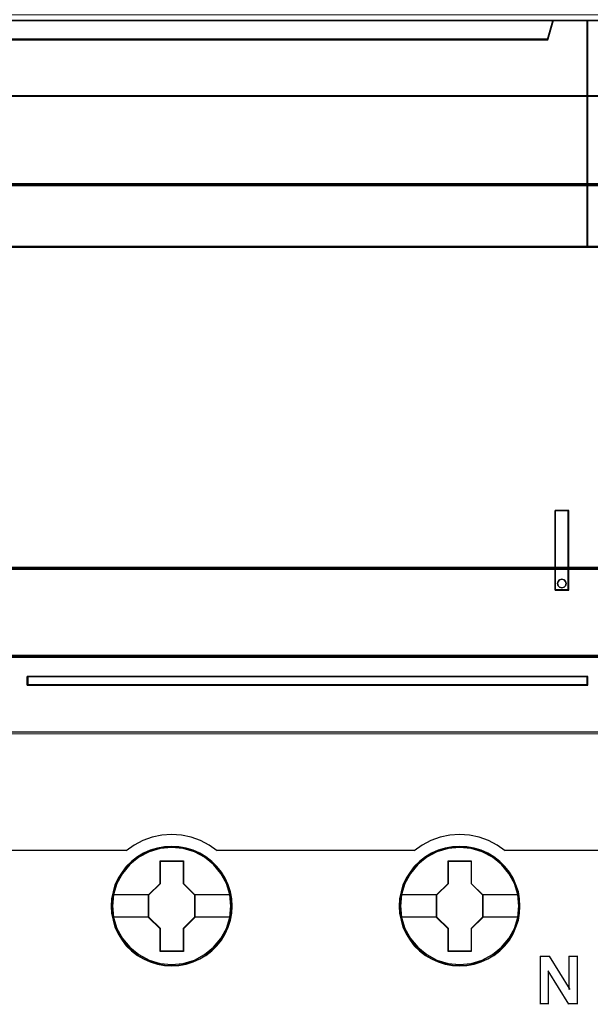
# Model space of a CAD drawing. Header units: millimetres. Extents: x -1290 to 1795, y -4192 to -1311.
# Tile 270 of 656: x 1420 to 1427, y -3753 to -3740. Entities that reach past the tile are written whole.
import ezdxf

# ---------------------------------------------------------------- set-up
doc = ezdxf.new("R2010")
doc.units = ezdxf.units.MM
doc.layers.add('30', color=7, linetype='Continuous')
doc.layers.add('45', color=7, linetype='Continuous')
doc.layers.add('Aparatura', color=7, linetype='Continuous', lineweight=13)

# ---------------------------------------------------------------- blocks, each defined once
blk = doc.blocks.new('*U245')
at = {"layer": '45', "color": 139}
for points in [[(207.595016, -552.206567), (279.629142, -552.206567)], [(276.457907, -552.206567), (276.090824, -553.431002)], [(278.588776, -566.377335), (278.588776, -552.206567)], [(211.092148, -553.387913), (276.1338, -553.387913)], [(279.629142, -566.334247), (224.844313, -566.334247)], [(276.590414, -587.81033), (276.590414, -582.830005)], [(276.590414, -582.830005), (277.432018, -582.830005)], [(277.387252, -587.81033), (277.387252, -582.830005)], [(276.590414, -587.767242), (277.432018, -587.767242)], [(243.590591, -593.742196), (243.590591, -593.208975)], [(243.590591, -593.208975), (278.633542, -593.208975)], [(243.590591, -593.697312), (278.633542, -593.697312)], [(278.588776, -593.742196), (278.588776, -593.208975)], [(207.595016, -596.66145), (279.629142, -596.66145)], [(255.462577, -604.108599), (254.957689, -603.753018), (254.413531, -603.460524), (253.824495, -603.248323), (253.224239, -603.122149), (252.607153, -603.076267), (251.995677, -603.122149), (251.389811, -603.248323), (250.811995, -603.460524), (250.267838, -603.753018), (249.762949, -604.108599)], [(273.456783, -604.108599), (272.957641, -603.753018), (272.408024, -603.460524), (271.824756, -603.248323), (271.224664, -603.122149), (270.607746, -603.076267), (269.996437, -603.122149), (269.390737, -603.248323), (268.813078, -603.460524), (268.269069, -603.753018), (267.764318, -604.108599)], [(237.418233, -604.06551), (249.807715, -604.06551)], [(255.417811, -604.06551), (261.634935, -604.06551)], [(261.590169, -604.06551), (267.807294, -604.06551)], [(273.413808, -604.06551), (279.629142, -604.06551)], [(275.650325, -610.684998), (276.251982, -610.684998)], [(275.650325, -610.684998), (275.650325, -613.690429)], [(276.207216, -610.684998), (277.4929, -612.762229)], [(277.448134, -610.684998), (277.994281, -610.684998)], [(277.448134, -610.684998), (277.448134, -612.762229)], [(277.949515, -610.684998), (277.949515, -613.690429)], [(276.151706, -611.602427), (276.151706, -613.690429)], [(277.432018, -613.690429), (276.151706, -611.602427)], [(275.650325, -613.647341), (276.196472, -613.647341)], [(277.387252, -613.647341), (277.994281, -613.647341)]]:
    blk.add_lwpolyline(points, dxfattribs=at)
at = {"layer": '45', "color": 7}
for points in [[(276.132852, -553.392059), (211.09264, -553.392059), (210.769611, -552.206567), (207.595016, -552.206567), (207.595016, -566.377335), (208.341324, -566.377335), (208.341324, -565.748749), (208.341324, -565.076051), (208.341324, -561.933118), (210.697208, -561.696019), (213.053092, -561.530602), (215.414545, -561.447893), (217.781567, -561.447893), (220.14302, -561.530602), (222.498904, -561.696019), (224.854788, -561.933118), (224.854788, -565.076051), (224.854788, -565.748749), (224.854788, -566.377335), (225.601096, -566.377335), (278.633542, -566.377335), (278.633542, -552.206567), (276.455881, -552.206567), (276.132852, -553.392059)], [(211.091088, -553.431002), (276.13486, -553.431002), (276.457907, -552.206567), (210.768041, -552.206567), (211.091088, -553.431002)], [(278.588776, -552.206567), (278.588776, -566.377335), (279.629142, -566.377335), (279.629142, -552.206567), (278.588776, -552.206567)], [(276.590414, -587.81033), (277.432018, -587.81033), (277.432018, -582.830005), (276.590414, -582.830005), (276.590414, -587.81033)], [(276.771914, -587.267075), (276.863055, -587.165677), (277.008883, -587.129889), (277.142557, -587.165677), (277.239775, -587.267075), (277.276232, -587.398295), (277.239775, -587.535481), (277.142557, -587.624949), (277.008883, -587.666702), (276.863055, -587.624949), (276.771914, -587.535481), (276.735457, -587.398295), (276.771914, -587.267075)], [(243.590591, -593.208975), (243.590591, -593.742196), (278.633542, -593.742196), (278.633542, -593.208975), (243.590591, -593.208975)], [(256.38655, -607.555688), (256.364155, -607.107782), (256.291369, -606.659876), (256.140198, -606.228559), (255.961032, -605.813831), (255.725878, -605.426751), (255.445931, -605.07838), (255.115595, -604.757657), (254.751665, -604.481172), (254.382136, -604.237865), (253.951019, -604.055384), (253.519902, -603.928201), (253.066389, -603.845255), (252.612877, -603.823137), (252.159364, -603.845255), (251.717049, -603.928201), (251.269135, -604.055384), (250.854815, -604.237865), (250.468489, -604.481172), (250.110158, -604.757657), (249.774223, -605.07838), (249.511073, -605.426751), (249.27032, -605.813831), (249.068758, -606.228559), (248.951181, -606.659876), (248.861598, -607.107782), (248.833604, -607.555688), (248.861598, -608.003594), (248.951181, -608.440441), (249.068758, -608.871758), (249.27032, -609.280956), (249.511073, -609.673565), (249.774223, -610.032996), (250.110158, -610.353719), (250.468489, -610.630204), (250.854815, -610.856922), (251.269135, -611.039402), (251.717049, -611.177645), (252.159364, -611.26612), (252.612877, -611.288239), (253.066389, -611.26612), (253.519902, -611.177645), (253.951019, -611.039402), (254.382136, -610.856922), (254.751665, -610.630204), (255.115595, -610.353719), (255.445931, -610.032996), (255.725878, -609.673565), (255.961032, -609.280956), (256.140198, -608.871758), (256.291369, -608.440441), (256.364155, -608.003594), (256.38655, -607.555688)], [(256.38655, -607.555688), (256.364155, -607.107782), (256.291369, -606.659876), (256.140198, -606.228559), (255.961032, -605.813831), (255.725878, -605.426751), (255.445931, -605.07838), (255.115595, -604.757657), (254.751665, -604.481172), (254.382136, -604.237865), (253.951019, -604.055384), (253.519902, -603.928201), (253.066389, -603.845255), (252.612877, -603.823137), (252.159364, -603.845255), (251.717049, -603.928201), (251.269135, -604.055384), (250.854815, -604.237865), (250.468489, -604.481172), (250.110158, -604.757657), (249.774223, -605.07838), (249.511073, -605.426751), (249.27032, -605.813831), (249.068758, -606.228559), (248.951181, -606.659876), (248.861598, -607.107782), (248.833604, -607.555688), (248.861598, -608.003594), (248.951181, -608.440441), (249.068758, -608.871758), (249.27032, -609.280956), (249.511073, -609.673565), (249.774223, -610.032996), (250.110158, -610.353719), (250.468489, -610.630204), (250.854815, -610.856922), (251.269135, -611.039402), (251.717049, -611.177645), (252.159364, -611.26612), (252.612877, -611.288239), (253.066389, -611.26612), (253.519902, -611.177645), (253.951019, -611.039402), (254.382136, -610.856922), (254.751665, -610.630204), (255.115595, -610.353719), (255.445931, -610.032996), (255.725878, -609.673565), (255.961032, -609.280956), (256.140198, -608.871758), (256.291369, -608.440441), (256.364155, -608.003594), (256.38655, -607.555688)], [(256.365063, -607.556586), (256.342794, -607.111157), (256.270423, -606.665728), (256.120112, -606.236797), (255.941966, -605.824363), (255.708149, -605.439425), (255.429796, -605.092981), (255.101339, -604.774032), (254.73948, -604.499076), (254.372053, -604.257115), (253.943389, -604.075644), (253.514725, -603.949164), (253.063793, -603.866677), (252.612861, -603.844681), (252.161928, -603.866677), (251.72213, -603.949164), (251.276765, -604.075644), (250.864802, -604.257115), (250.480675, -604.499076), (250.124382, -604.774032), (249.790358, -605.092981), (249.528706, -605.439425), (249.289323, -605.824363), (249.088908, -606.236797), (248.972, -606.665728), (248.882927, -607.111157), (248.855091, -607.556586), (248.882927, -608.002014), (248.972, -608.436444), (249.088908, -608.865376), (249.289323, -609.27231), (249.528706, -609.662748), (249.790358, -610.02019), (250.124382, -610.339139), (250.480675, -610.614095), (250.864802, -610.839559), (251.276765, -611.02103), (251.72213, -611.158508), (252.161928, -611.246494), (252.612861, -611.26849), (253.063793, -611.246494), (253.514725, -611.158508), (253.943389, -611.02103), (254.372053, -610.839559), (254.73948, -610.614095), (255.101339, -610.339139), (255.429796, -610.02019), (255.708149, -609.662748), (255.941966, -609.27231), (256.120112, -608.865376), (256.270423, -608.436444), (256.342794, -608.002014), (256.365063, -607.556586)], [(274.386129, -607.555688), (274.363738, -607.107782), (274.29097, -606.659876), (274.134237, -606.228559), (273.955114, -605.813831), (273.725612, -605.426751), (273.445733, -605.07838), (273.115475, -604.757657), (272.751631, -604.481172), (272.38219, -604.237865), (271.951175, -604.055384), (271.52016, -603.928201), (271.066755, -603.845255), (270.613349, -603.823137), (270.159944, -603.845255), (269.717734, -603.928201), (269.269927, -604.055384), (268.855704, -604.237865), (268.46947, -604.481172), (268.111224, -604.757657), (267.775369, -605.07838), (267.512282, -605.426751), (267.265987, -605.813831), (267.070072, -606.228559), (266.952522, -606.659876), (266.862961, -607.107782), (266.834973, -607.555688), (266.862961, -608.003594), (266.952522, -608.440441), (267.070072, -608.871758), (267.265987, -609.280956), (267.512282, -609.673565), (267.775369, -610.032996), (268.111224, -610.353719), (268.46947, -610.630204), (268.855704, -610.856922), (269.269927, -611.039402), (269.717734, -611.177645), (270.159944, -611.26612), (270.613349, -611.288239), (271.066755, -611.26612), (271.52016, -611.177645), (271.951175, -611.039402), (272.38219, -610.856922), (272.751631, -610.630204), (273.115475, -610.353719), (273.445733, -610.032996), (273.725612, -609.673565), (273.955114, -609.280956), (274.134237, -608.871758), (274.29097, -608.440441), (274.363738, -608.003594), (274.386129, -607.555688)], [(274.386129, -607.555688), (274.363738, -607.107782), (274.29097, -606.659876), (274.134237, -606.228559), (273.955114, -605.813831), (273.725612, -605.426751), (273.445733, -605.07838), (273.115475, -604.757657), (272.751631, -604.481172), (272.38219, -604.237865), (271.951175, -604.055384), (271.52016, -603.928201), (271.066755, -603.845255), (270.613349, -603.823137), (270.159944, -603.845255), (269.717734, -603.928201), (269.269927, -604.055384), (268.855704, -604.237865), (268.46947, -604.481172), (268.111224, -604.757657), (267.775369, -605.07838), (267.512282, -605.426751), (267.265987, -605.813831), (267.070072, -606.228559), (266.952522, -606.659876), (266.862961, -607.107782), (266.834973, -607.555688), (266.862961, -608.003594), (266.952522, -608.440441), (267.070072, -608.871758), (267.265987, -609.280956), (267.512282, -609.673565), (267.775369, -610.032996), (268.111224, -610.353719), (268.46947, -610.630204), (268.855704, -610.856922), (269.269927, -611.039402), (269.717734, -611.177645), (270.159944, -611.26612), (270.613349, -611.288239), (271.066755, -611.26612), (271.52016, -611.177645), (271.951175, -611.039402), (272.38219, -610.856922), (272.751631, -610.630204), (273.115475, -610.353719), (273.445733, -610.032996), (273.725612, -609.673565), (273.955114, -609.280956), (274.134237, -608.871758), (274.29097, -608.440441), (274.363738, -608.003594), (274.386129, -607.555688)], [(274.366432, -607.556586), (274.344158, -607.111157), (274.271769, -606.665728), (274.115854, -606.236797), (273.937665, -605.824363), (273.709361, -605.439425), (273.430942, -605.092981), (273.102406, -604.774032), (272.740461, -604.499076), (272.372947, -604.257115), (271.944181, -604.075644), (271.515414, -603.949164), (271.064375, -603.866677), (270.613335, -603.844681), (270.162295, -603.866677), (269.722392, -603.949164), (269.276921, -604.075644), (268.864859, -604.257115), (268.48064, -604.499076), (268.124263, -604.774032), (267.79016, -605.092981), (267.528445, -605.439425), (267.283436, -605.824363), (267.088542, -606.236797), (266.971606, -606.665728), (266.882512, -607.111157), (266.85467, -607.556586), (266.882512, -608.002014), (266.971606, -608.436444), (267.088542, -608.865376), (267.283436, -609.27231), (267.528445, -609.662748), (267.79016, -610.02019), (268.124263, -610.339139), (268.48064, -610.614095), (268.864859, -610.839559), (269.276921, -611.02103), (269.722392, -611.158508), (270.162295, -611.246494), (270.613335, -611.26849), (271.064375, -611.246494), (271.515414, -611.158508), (271.944181, -611.02103), (272.372947, -610.839559), (272.740461, -610.614095), (273.102406, -610.339139), (273.430942, -610.02019), (273.709361, -609.662748), (273.937665, -609.27231), (274.115854, -608.865376), (274.271769, -608.436444), (274.344158, -608.002014), (274.366432, -607.556586)], [(251.901541, -604.719021), (253.342731, -604.719021), (253.342731, -606.137432), (254.060501, -606.841096), (254.060501, -608.259507), (253.342731, -608.974253), (253.342731, -610.381583), (251.901541, -610.381583), (251.901541, -608.974253), (251.166816, -608.259507), (251.166816, -606.841096), (251.901541, -606.137432), (251.901541, -604.719021)], [(251.901541, -604.719021), (253.342731, -604.719021), (253.342731, -604.719021), (253.342731, -606.137432), (253.342731, -606.137432), (254.060501, -606.841096), (254.060501, -606.841096), (254.060501, -608.259507), (254.060501, -608.259507), (253.342731, -608.974253), (253.342731, -608.974253), (253.342731, -610.381583), (253.342731, -610.381583), (251.901541, -610.381583), (251.901541, -610.381583), (251.901541, -608.974253), (251.901541, -608.974253), (251.166816, -608.259507), (251.166816, -608.259507), (251.166816, -606.841096), (251.166816, -606.841096), (251.901541, -606.137432), (251.901541, -606.137432), (251.901541, -604.719021), (251.901541, -604.719021)], [(251.910781, -604.740565), (253.331459, -604.740565), (253.331459, -606.148183), (254.039013, -606.846493), (254.039013, -608.254111), (253.331459, -608.963418), (253.331459, -610.360039), (251.910781, -610.360039), (251.910781, -608.963418), (251.186513, -608.254111), (251.186513, -606.846493), (251.910781, -606.148183), (251.910781, -604.740565)], [(269.901119, -604.719021), (271.342309, -604.719021), (271.342309, -606.137432), (272.060079, -606.841096), (272.060079, -608.259507), (271.342309, -608.974253), (271.342309, -610.381583), (269.901119, -610.381583), (269.901119, -608.974253), (269.166394, -608.259507), (269.166394, -606.841096), (269.901119, -606.137432), (269.901119, -604.719021)], [(269.901119, -604.719021), (271.342309, -604.719021), (271.342309, -604.719021), (271.342309, -606.137432), (271.342309, -606.137432), (272.060079, -606.841096), (272.060079, -606.841096), (272.060079, -608.259507), (272.060079, -608.259507), (271.342309, -608.974253), (271.342309, -608.974253), (271.342309, -610.381583), (271.342309, -610.381583), (269.901119, -610.381583), (269.901119, -610.381583), (269.901119, -608.974253), (269.901119, -608.974253), (269.166394, -608.259507), (269.166394, -608.259507), (269.166394, -606.841096), (269.166394, -606.841096), (269.901119, -606.137432), (269.901119, -606.137432), (269.901119, -604.719021), (269.901119, -604.719021)], [(269.911695, -604.740565), (271.331482, -604.740565), (271.331482, -606.148183), (272.038591, -606.846493), (272.038591, -608.254111), (271.331482, -608.963418), (271.331482, -610.360039), (269.911695, -610.360039), (269.911695, -608.963418), (269.187882, -608.254111), (269.187882, -606.846493), (269.911695, -606.148183), (269.911695, -604.740565)]]:
    blk.add_lwpolyline(points, close=True, dxfattribs=at)
at = {"layer": '45', "color": 140}
for points in [[(276.132852, -553.392059), (211.09264, -553.392059), (210.769611, -552.206567), (207.595016, -552.206567), (207.595016, -566.377335), (208.341324, -566.377335), (208.341324, -565.748749), (208.341324, -565.076051), (208.341324, -561.933118), (210.697208, -561.696019), (213.053092, -561.530602), (215.414545, -561.447893), (217.781567, -561.447893), (220.14302, -561.530602), (222.498904, -561.696019), (224.854788, -561.933118), (224.854788, -565.076051), (224.854788, -565.748749), (224.854788, -566.377335), (225.601096, -566.377335), (278.633542, -566.377335), (278.633542, -552.206567), (276.455881, -552.206567), (276.132852, -553.392059)], [(276.112877, -553.408354), (211.112012, -553.408354), (210.789178, -552.226316), (207.616504, -552.226316), (207.616504, -566.355791), (208.36236, -566.355791), (208.36236, -565.729036), (208.36236, -565.058298), (208.36236, -561.924524), (210.716819, -561.688116), (213.071277, -561.523181), (215.431302, -561.440713), (217.796893, -561.440713), (220.156917, -561.523181), (222.511376, -561.688116), (224.865834, -561.924524), (224.865834, -565.058298), (224.865834, -565.729036), (224.865834, -566.355791), (225.611691, -566.355791), (278.612054, -566.355791), (278.612054, -552.226316), (276.435711, -552.226316), (276.112877, -553.408354)], [(211.112364, -553.411253), (276.113584, -553.411253), (276.436419, -552.226316), (210.789529, -552.226316), (211.112364, -553.411253)], [(278.588776, -552.206567), (278.588776, -566.377335), (279.629142, -566.377335), (279.629142, -552.206567), (278.588776, -552.206567)]]:
    blk.add_lwpolyline(points, close=True, dxfattribs=at)
at = {"layer": '45', "color": 59}
for points in [[(211.091088, -553.431002), (276.13486, -553.431002), (276.457907, -552.206567), (210.768041, -552.206567), (211.091088, -553.431002)], [(278.610264, -552.226316), (278.610264, -566.355791), (279.609444, -566.355791), (279.609444, -552.226316), (278.610264, -552.226316)], [(276.590414, -587.81033), (277.432018, -587.81033), (277.432018, -582.830005), (276.590414, -582.830005), (276.590414, -587.81033)], [(276.771914, -587.267075), (276.863055, -587.165677), (277.008883, -587.129889), (277.142557, -587.165677), (277.239775, -587.267075), (277.276232, -587.398295), (277.239775, -587.535481), (277.142557, -587.624949), (277.008883, -587.666702), (276.863055, -587.624949), (276.771914, -587.535481), (276.735457, -587.398295), (276.771914, -587.267075)]]:
    blk.add_lwpolyline(points, close=True, dxfattribs=at)
at = {"layer": '45', "color": 139}
for points in [[(277.276232, -587.398295), (277.239775, -587.267075), (277.142557, -587.165677), (277.008883, -587.129889), (276.863055, -587.165677), (276.771914, -587.267075), (276.735457, -587.398295), (276.771914, -587.535481), (276.863055, -587.624949), (277.008883, -587.666702), (277.142557, -587.624949), (277.239775, -587.535481), (277.276232, -587.398295)], [(256.320297, -607.550374), (256.247508, -606.831484), (256.040339, -606.145773), (255.693192, -605.509832), (255.228462, -604.95684), (254.674146, -604.503386), (254.030244, -604.166061), (253.335949, -603.955924), (252.613658, -603.889565), (251.891368, -603.955924), (251.191474, -604.166061), (250.55877, -604.503386), (249.993256, -604.95684), (249.528526, -605.509832), (249.186978, -606.145773), (248.979809, -606.831484), (248.90702, -607.550374), (248.979809, -608.258204), (249.186978, -608.949444), (249.528526, -609.579855), (249.993256, -610.132848), (250.55877, -610.586301), (251.191474, -610.923627), (251.891368, -611.133764), (252.613658, -611.205653), (253.335949, -611.133764), (254.030244, -610.923627), (254.674146, -610.586301), (255.228462, -610.132848), (255.693192, -609.579855), (256.040339, -608.949444), (256.247508, -608.258204), (256.320297, -607.550374)], [(256.314925, -607.544916), (256.242131, -606.82604), (256.03495, -606.145873), (255.693381, -605.509944), (255.234222, -604.951433), (254.668673, -604.497988), (254.030331, -604.16067), (253.330394, -603.950537), (252.608059, -603.884179), (251.885724, -603.950537), (251.196986, -604.16067), (250.553044, -604.497988), (249.993095, -604.951433), (249.533936, -605.509944), (249.192367, -606.145873), (248.979586, -606.82604), (248.912392, -607.544916), (248.979586, -608.258262), (249.192367, -608.943959), (249.533936, -609.574357), (249.993095, -610.127339), (250.553044, -610.580784), (251.196986, -610.923632), (251.885724, -611.133765), (252.608059, -611.205653), (253.330394, -611.133765), (254.030331, -610.923632), (254.668673, -610.580784), (255.234222, -610.127339), (255.693381, -609.574357), (256.03495, -608.943959), (256.242131, -608.258262), (256.314925, -607.544916)], [(274.314503, -607.544916), (274.241712, -606.82604), (274.034537, -606.145873), (273.692978, -605.509944), (273.233833, -604.951433), (272.668302, -604.497988), (272.02438, -604.16067), (271.330064, -603.950537), (270.607751, -603.884179), (269.885438, -603.950537), (269.196722, -604.16067), (268.552799, -604.497988), (267.992867, -604.951433), (267.533723, -605.509944), (267.192164, -606.145873), (266.97379, -606.82604), (266.906598, -607.544916), (266.97379, -608.258262), (267.192164, -608.943959), (267.533723, -609.574357), (267.992867, -610.127339), (268.552799, -610.580784), (269.196722, -610.923632), (269.885438, -611.133765), (270.607751, -611.205653), (271.330064, -611.133765), (272.02438, -610.923632), (272.668302, -610.580784), (273.233833, -610.127339), (273.692978, -609.574357), (274.034537, -608.943959), (274.241712, -608.258262), (274.314503, -607.544916)], [(274.314503, -607.550374), (274.241712, -606.831484), (274.034537, -606.145773), (273.692978, -605.509832), (273.228234, -604.95684), (272.673901, -604.503386), (272.029979, -604.166061), (271.330064, -603.955924), (270.61335, -603.889565), (269.891038, -603.955924), (269.191122, -604.166061), (268.558399, -604.503386), (267.992867, -604.95684), (267.528123, -605.509832), (267.186565, -606.145773), (266.97939, -606.831484), (266.906598, -607.550374), (266.97939, -608.258204), (267.186565, -608.949444), (267.528123, -609.579855), (267.992867, -610.132848), (268.558399, -610.586301), (269.191122, -610.923627), (269.891038, -611.133764), (270.61335, -611.205653), (271.330064, -611.133764), (272.029979, -610.923627), (272.673901, -610.586301), (273.228234, -610.132848), (273.692978, -609.579855), (274.034537, -608.949444), (274.241712, -608.258204), (274.314503, -607.550374)]]:
    blk.add_lwpolyline(points, close=True, dxfattribs=at)
at = {"layer": '45', "color": 1}
for points in [[(243.590591, -593.208975), (243.590591, -593.742196), (278.633542, -593.742196), (278.633542, -593.208975), (243.590591, -593.208975)], [(243.612079, -593.230519), (243.612079, -593.720652), (278.612054, -593.720652), (278.612054, -593.230519), (243.612079, -593.230519)]]:
    blk.add_lwpolyline(points, close=True, dxfattribs=at)
at = {"layer": '45', "color": 7}
for points in [[(248.90702, -606.824977), (251.209792, -606.824977)], [(254.015735, -606.824977), (256.320297, -606.824977)], [(266.901226, -606.824977), (269.21116, -606.824977)], [(272.015313, -606.824977), (274.314503, -606.824977)], [(248.90702, -608.232538), (251.209792, -608.232538)], [(254.015735, -608.232538), (256.320297, -608.232538)], [(266.901226, -608.232538), (269.21116, -608.232538)], [(272.015313, -608.232538), (274.314503, -608.232538)]]:
    blk.add_lwpolyline(points, dxfattribs=at)
blk = doc.blocks.new('*U250')
at = {"layer": '30', "color": 7}
for points in [[(117.314203, -707.225039), (764.77794, -707.225039), (117.314203, -707.225039)], [(117.314203, -712.815787), (764.77794, -712.815787), (764.77794, -709.766288), (764.77794, -707.225039), (117.314203, -707.225039), (117.314203, -709.766288), (117.314203, -712.815787)], [(117.314203, -712.815787), (764.77794, -712.815787), (764.77794, -709.766288), (764.77794, -707.225039), (117.314203, -707.225039), (117.314203, -709.766288), (117.314203, -712.815787)], [(117.360759, -712.769108), (764.731383, -712.769108), (764.731383, -709.770532), (764.731383, -707.271719), (117.360759, -707.271719), (117.360759, -709.770532), (117.360759, -712.769108)], [(117.314203, -712.718838), (764.77794, -712.718838), (117.314203, -712.718838)], [(764.77794, -712.718838), (117.314203, -712.718838), (117.314203, -714.223573), (117.314203, -735.289866), (117.314203, -736.794601), (764.77794, -736.794601), (764.77794, -735.289866), (764.77794, -714.223573), (764.77794, -712.718838)], [(764.77794, -712.718838), (117.314203, -712.718838), (117.314203, -714.223573), (117.314203, -735.289866), (117.314203, -736.794601), (764.77794, -736.794601), (764.77794, -735.289866), (764.77794, -714.223573), (764.77794, -712.718838)], [(117.314203, -736.697652), (764.77794, -736.697652), (117.314203, -736.697652)], [(764.77794, -736.697652), (117.314203, -736.697652), (117.314203, -739.700946), (117.314203, -742.2884), (764.77794, -742.2884), (764.77794, -739.700946), (764.77794, -736.697652)], [(764.77794, -736.697652), (117.314203, -736.697652), (117.314203, -739.700946), (117.314203, -742.2884), (764.77794, -742.2884), (764.77794, -739.700946), (764.77794, -736.697652)], [(764.731383, -736.744331), (117.360759, -736.744331), (117.360759, -739.697474), (117.360759, -742.24172), (764.731383, -742.24172), (764.731383, -739.697474), (764.731383, -736.744331)], [(117.314203, -742.193246), (764.77794, -742.193246), (117.314203, -742.193246)]]:
    blk.add_lwpolyline(points, close=True, dxfattribs=at)

msp = doc.modelspace()

# ---------------------------------------------------------------- linework, layer by layer
at = {"layer": 'Aparatura', "color": 7, "lineweight": 13}
msp.add_lwpolyline([(1412.53, -3740.344), (1542.039, -3740.344), (1542.039, -3749.328), (1412.53, -3749.328), (1412.53, -3740.344)], close=True, dxfattribs=at)
msp.add_lwpolyline([(1412.53, -3749.328), (1542.039, -3749.328)], dxfattribs=at)

# ---------------------------------------------------------------- block references
at = {"layer": 'Aparatura', "color": 7, "lineweight": 13, "xscale": 0.2, "yscale": 0.2, "zscale": 0.2}
for name, p in [('*U250', (1388.984, -3599.91)), ('*U245', (1371.597, -3629.97))]:
    msp.add_blockref(name, p, dxfattribs=at)

doc.saveas('drawing.dxf')
